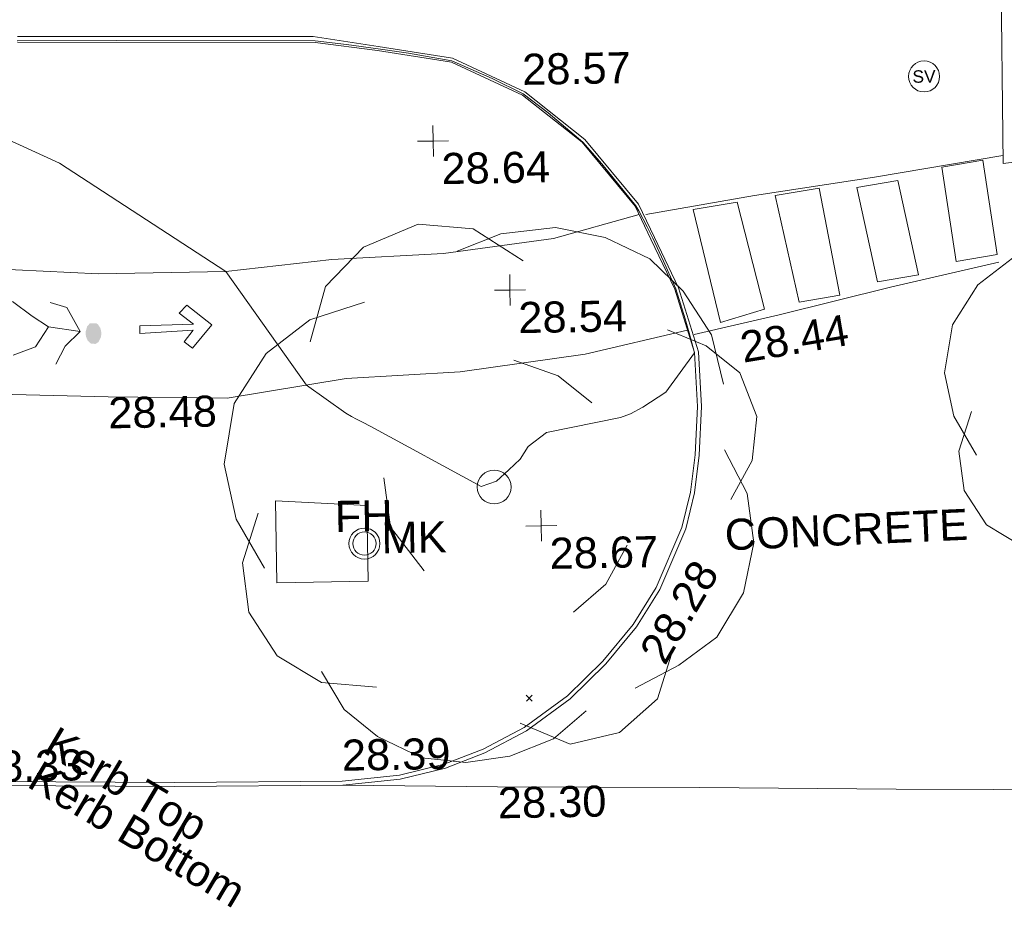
# Model space of a CAD drawing. Header units: millimetres. Extents: x -290717 to 520720, y -103372 to 287762.
# Tile 274 of 375: x -6642 to 5245, y 175143 to 185933. Entities that reach past the tile are written whole.
import ezdxf

# ---------------------------------------------------------------- set-up
doc = ezdxf.new("R2010")
doc.units = ezdxf.units.MM
doc.linetypes.add('IMPORT-UG_ELEC_STREET LIGHTING_QLB2 _2_', pattern=[2700, 1500, -300.0000000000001, 0, -250, 150, -300.0000000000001, 0, -200])
for name, color, linetype, lineweight, true_color in [('00_TOPO_CONCRETE', 9, 'Continuous', 9, 0x808080), ('00_TOPO_FIREHYDRANT', 5, 'Continuous', 9, 0x0000ff), ('00_TOPO_FOOTPATH', 7, 'Continuous', 9, 0xa50000), ('00_TOPO_FURN_MARKER_POST', 7, 'Continuous', 9, 0x666666), ('00_TOPO_KERB_BOTTOM', 1, 'Continuous', 9, 0xff0000), ('00_TOPO_KERB_TOP', 7, 'Continuous', 9, 0xa500a5), ('00_TOPO_LEVEL_SPOT', 7, 'Continuous', 9, 0x666666), ('00_TOPO_ROAD_MARKING_ARROWS', 7, 'Continuous', 9, 0x999999), ('00_TOPO_ROAD_MARKING_WHITE_CONTINUOUS', 7, 'Continuous', 9, 0x999999), ('00_TOPO_SERV_STOP_VALVE', 7, 'Continuous', 9, 0x666666), ('00_TOPO_TREE', 7, 'Continuous', 9, 0x666666), ('00_UAV_KERB_BOTTOM', 1, 'Continuous', 9, 0xff0000), ('00_UAV_KERB_TOP', 7, 'Continuous', 9, 0xa500a5), ('01_DTM_CONTOUR_MNR', 7, 'Continuous', 9, 0xa5a552), ('12333-PUM-2D-U-0001-C01 - Rev2_REVIT IMPORT_dwg', 7, 'Continuous', 9, 0x767676)]:
    doc.layers.add(name, color=color, linetype=linetype, lineweight=lineweight, true_color=true_color)
for name, color, linetype, lineweight in [('00_TOPO_PEDASTRIAN', 7, 'Continuous', 9), ('00_TOPO_ROAD_EDGE', 7, 'Continuous', 9), ('00_TOPO_SURVEY_TEXT', 7, 'Continuous', 9), ('00_UAV_SURFACE', 7, 'Continuous', 9), ('GEN-TEXT', 7, 'Continuous', 9)]:
    doc.layers.add(name, color=color, linetype=linetype, lineweight=lineweight)
doc.styles.add('Swis721 Lt BT', font='swissl.ttf', dxfattribs={"height": 399.9999999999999})
doc.styles.add('Swis721 Lt BT_2', font='swissl.ttf', dxfattribs={"height": 375})

# ---------------------------------------------------------------- blocks, each defined once
blk = doc.blocks.new('12333-PUM-2D-U-0001-C01 - Rev2_REVIT IMPORT_dwg_CONIFEROUS_TREE-2077145-Site Location Plan Existing')
at = {"layer": '00_TOPO_TREE', "color": 254, "true_color": 0xcccccc, "flags": 128}
for points in [[(533902001.1374081, 725737494.0804713), (533902200.3391611, 725738158.0863143), (533902665.1432511, 725738622.8904042), (533903329.1490939, 725738888.4927413), (533903993.1549369, 725738822.092157), (533904590.7601954, 725738423.6886512)], [(533903793.9531841, 725738556.48982), (533904325.1578583, 725738755.6915727), (533904989.1637012, 725738822.092157), (533905586.7689599, 725738689.2909884), (533906117.9736342, 725738423.6886512), (533906516.3771399, 725738025.2851455), (533906848.3800614, 725737494.0804713), (533906981.1812299, 725736896.4752126)], [(533901403.5321497, 725734771.6565155), (533901071.5292282, 725735369.261774), (533900938.7280594, 725736033.2676169), (533901071.5292282, 725736763.674044), (533901469.932734, 725737361.2793026), (533902001.1374081, 725737759.6828083), (533902665.1432511, 725737958.8845613)], [(533906317.1753871, 725737560.4810556), (533906781.9794771, 725737361.2793026), (533907180.3829828, 725737029.2763813), (533907379.5847356, 725736498.0717069), (533907313.1841513, 725735966.8670326), (533907047.5818142, 725735502.0629425)], [(533904457.9590269, 725737228.4781342), (533904989.1637012, 725737029.2763813), (533905387.5672069, 725736697.2734598)], [(533906981.1812299, 725736099.6682011), (533907246.783567, 725735568.463527), (533907313.1841513, 725734970.8582683), (533907180.3829828, 725734373.2530097), (533906848.3800614, 725733842.0483353), (533906383.5759714, 725733510.0454139), (533905852.371297, 725733244.4430766)], [(533903329.1490939, 725734705.255931), (533902930.7455883, 725735236.4606054), (533902864.3450039, 725735834.065864)], [(533902731.5438354, 725733310.843661), (533902067.5379924, 725733377.2442453), (533901536.3333181, 725733709.2471669), (533901204.3303967, 725734240.4518411), (533901137.9298124, 725734838.0570997), (533901337.1315653, 725735435.6623583)], [(533905785.9707127, 725734970.8582683), (533905520.3683756, 725734506.0541782), (533905121.9648697, 725734174.0512568)], [(533906317.1753871, 725733709.2471669), (533906117.9736342, 725733111.6419082), (533905653.1695441, 725732713.2384025), (533905055.5642856, 725732580.4372338), (533904457.9590269, 725732846.0395709)], [(533905254.7660384, 725732978.8407397), (533904856.3625326, 725732646.8378181), (533904325.1578583, 725732447.6360651), (533903793.9531841, 725732381.235481), (533903262.7485098, 725732447.6360651), (533902731.5438354, 725732713.2384025), (533902333.1403296, 725733045.2413238), (533902067.5379924, 725733510.0454139)]]:
    blk.add_lwpolyline(points, dxfattribs=at)
at = {"layer": '00_TOPO_TREE', "color": 254, "true_color": 0xcccccc}
blk.add_circle((533904192.3566897, 725735701.2646954), 204.8388268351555, dxfattribs=at)
blk = doc.blocks.new('12333-PUM-2D-U-0001-C01 - Rev2_REVIT IMPORT_dwg_CONIFEROUS_TREE-2077146-Site Location Plan Existing')
at = {"layer": '00_TOPO_TREE', "color": 254, "true_color": 0xcccccc, "flags": 128}
for points in [[(533910495.6468203, 725738143.7636555), (533910653.7071117, 725738670.631293), (533911022.514458, 725739039.4386395), (533911549.3820958, 725739250.1856945), (533912076.2497333, 725739197.4989307), (533912550.4306071, 725738881.3783481)], [(533911918.189442, 725738986.7518759), (533912339.6835521, 725739144.8121669), (533912866.5511897, 725739197.4989307), (533913340.7320637, 725739092.1254033), (533913762.2261737, 725738881.3783481), (533914078.3467563, 725738565.2577657), (533914341.7805752, 725738143.7636555), (533914447.1541025, 725737669.5827816)], [(533910021.4659466, 725735983.6063412), (533909758.0321277, 725736457.7872151), (533909652.6586002, 725736984.6548527), (533909758.0321277, 725737564.2092541), (533910074.1527103, 725738038.3901279), (533910495.6468203, 725738354.5107105), (533911022.514458, 725738512.5710019)], [(533913920.286465, 725738196.4504193), (533914289.0938113, 725738038.3901279), (533914605.214394, 725737774.9563091), (533914763.2746852, 725737353.4621991), (533914710.5879215, 725736931.968089), (533914499.8408664, 725736563.1607425)], [(533912445.0570797, 725737933.0166005), (533912866.5511897, 725737774.9563091), (533913182.6717722, 725737511.5224903)], [(533914447.1541025, 725737037.3416164), (533914657.9011577, 725736615.8475063), (533914710.5879215, 725736141.6666325), (533914605.214394, 725735667.4857587), (533914341.7805752, 725735245.9916484), (533913972.9732289, 725734982.5578297), (533913551.4791185, 725734771.8107747)], [(533911549.3820958, 725735930.9195775), (533911233.2615131, 725736352.4136875), (533911180.5747493, 725736826.5945613)], [(533911075.2012218, 725734824.4975384), (533910548.3335842, 725734877.1843021), (533910126.839474, 725735140.618121), (533909863.4056552, 725735562.1122311), (533909810.7188914, 725736036.293105), (533909968.7791827, 725736510.4739788)], [(533913498.7923549, 725736141.6666325), (533913288.0452999, 725735772.8592862), (533912971.9247172, 725735509.4254673)], [(533913920.286465, 725735140.618121), (533913762.2261737, 725734666.437247), (533913393.4188274, 725734350.3166645), (533912919.2379534, 725734244.9431369), (533912445.0570797, 725734455.690192)], [(533913077.2982448, 725734561.0637196), (533912761.1776622, 725734297.6299008), (533912339.6835521, 725734139.5696095), (533911918.189442, 725734086.8828456), (533911496.6953319, 725734139.5696095), (533911075.2012218, 725734350.3166645), (533910759.0806391, 725734613.7504833), (533910548.3335842, 725734982.5578297)]]:
    blk.add_lwpolyline(points, dxfattribs=at)
at = {"layer": '00_TOPO_TREE', "color": 254, "true_color": 0xcccccc}
blk.add_circle((533912234.3100246, 725736721.2210339), 162.5331311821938, dxfattribs=at)
blk = doc.blocks.new('12333-PUM-2D-U-0001-C01 - Rev2_REVIT IMPORT_dwg_MSL_MarkerPost_SYM-2077183-Site Location Plan Existing')
at = {"layer": '00_TOPO_FURN_MARKER_POST', "color": 254, "true_color": 0xcccccc}
for radius in [499.9079004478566, 374.9309253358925]:
    blk.add_circle((0, 0), radius, dxfattribs=at)
blk = doc.blocks.new('12333-PUM-2D-U-0001-C01 - Rev2_REVIT IMPORT_dwg_MSL_Sluice_Valve_SYM-2077186-Site Location Plan Existing')
at = {"layer": '00_TOPO_SERV_STOP_VALVE', "color": 254, "true_color": 0xcccccc}
blk.add_circle((0, 0), 500.0000000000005, dxfattribs=at)
at = {"layer": '00_TOPO_SERV_STOP_VALVE', "insert": (0, 198.9876086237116), "char_height": 399.9999999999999, "width": 785.1100955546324, "attachment_point": 2, "line_spacing_factor": 1.005061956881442, "style": 'Swis721 Lt BT'}
blk.add_mtext('SV', dxfattribs=at)
blk = doc.blocks.new('12333-PUM-2D-U-0001-C01 - Rev2_REVIT IMPORT_dwg_MM-2077200-Site Location Plan Existing')
at = {"layer": '00_TOPO_LEVEL_SPOT', "color": 254, "true_color": 0xcccccc, "flags": 128}
for points in [[(500.0000000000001, 0), (0, 0), (0, 500.0000000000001)], [(0, -500.0000000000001), (0, 0), (-500.0000000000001, 0)]]:
    blk.add_lwpolyline(points, dxfattribs=at)
blk = doc.blocks.new('12333-PUM-2D-U-0001-C01 - Rev2_REVIT IMPORT_dwg_PEDESTRIAN CROSS-2077256-Site Location Plan Existing')
at = {"layer": '00_TOPO_PEDASTRIAN', "true_color": 0xe2e2e2}
blk.add_hatch(color=254, dxfattribs=at).paths.add_polyline_path([(533899410.9784469, 725737512.2038409), (533899447.044347, 725737535.4601854), (533899478.2355028, 725737594.9721563), (533899483.5486341, 725737649.4270837), (533899472.1629594, 725737702.4639843), (533899445.979705, 725737744.9134735), (533899424.1950662, 725737763.0692676), (533899345.8255086, 725737761.2108707), (533899314.1833574, 725737728.0881376), (533899292.7653022, 725737660.6460305), (533899295.8685818, 725737605.6994152), (533899315.0535504, 725737556.8899432), (533899347.1885929, 725737522.6539751), (533899351.5607856, 725737519.3513151)])
at = {"layer": '00_TOPO_PEDASTRIAN', "color": 253, "true_color": 0xaaaaaa, "flags": 128}
for points in [[(533898844.6045166, 725737730.2488593), (533898653.0298569, 725737861.2790154), (533898416.456423, 725738042.4585768)], [(533898872.7143692, 725738023.1506006), (533899073.6644313, 725737958.6229063), (533899229.5933809, 725737667.0725901), (533899045.3016812, 725737490.9766155), (533898925.4577629, 725737277.2433699)], [(533899229.5933809, 725737667.0725901), (533898844.6045166, 725737730.2488593), (533898683.7243405, 725737491.4406412), (533898414.2898579, 725737394.6694629)]]:
    blk.add_lwpolyline(points, dxfattribs=at)
blk = doc.blocks.new('12333-PUM-2D-U-0001-C01 - Rev2_REVIT IMPORT_dwg_MGS62954_T2_Galway_ITM_3d_Rev1-2077680-Site Location Plan Existing')
at = {"layer": '00_TOPO_CONCRETE', "color": 254, "true_color": 0xcccccc}
for p, q in [((533901548.4000001, 725735581.8000001), (533902653.3000001, 725735505.6)), ((533901548.4000001, 725735581.8000001), (533901548.4, 725734591.2)), ((533902653.3000001, 725735505.6), (533902653.3000001, 725734591.2000002)), ((533901548.4, 725734591.2), (533902653.3000001, 725734591.2000002))]:
    blk.add_line(p, q, dxfattribs=at)
at = {"layer": '00_TOPO_FOOTPATH', "color": 254, "true_color": 0xcccccc, "flags": 128}
for points in [[(533890510.0000001, 725739070.0000002), (533891690.0000002, 725738820.0000001), (533892840, 725738700.0000002), (533894080.0000001, 725738660), (533895270.0000001, 725738610.0000001), (533897120.0000001, 725738510), (533899460.0000001, 725738360), (533901000, 725738360), (533902280.6879953, 725738483.041298)], [(533902280.6879953, 725738483.041298), (533903630.4348265, 725738529.9840298), (533904962.9152862, 725738686.9333476), (533905999.0487497, 725738959.5641838)], [(533902428.5441528, 725737041.3206732), (533903806.3943974, 725737098.6436415), (533905320.6351054, 725737284.7856615), (533906559.259246, 725737555.6256802)], [(533889936.6034808, 725737480.8417928), (533891690.0000002, 725737350), (533894400.0000001, 725737160.0000001), (533897400.0000001, 725736960.0000001), (533899550.0000001, 725736870), (533900990.0000001, 725736830.0000001), (533902428.5441528, 725737041.3206732)]]:
    blk.add_lwpolyline(points, dxfattribs=at)
at = {"layer": '00_TOPO_KERB_BOTTOM', "color": 254, "true_color": 0xcccccc, "flags": 128}
for points in [[(533902300.9219137, 725732135.4102894), (533902996.1378938, 725732193.5365714), (533903544.6041073, 725732317.946461), (533904025.5185429, 725732495.8314501), (533904530.3993636, 725732750.2246014), (533905063.2153645, 725733126.5432682), (533905503.5279041, 725733543.413378), (533905881.2352515, 725733984.4151524), (533906170.9799874, 725734431.0484846), (533906495.7970494, 725735157.0344042), (533906609.6218429, 725735589.9156296), (533906672.5115983, 725736043.3455817), (533906712.8775826, 725736628.7296227), (533906687.3199626, 725737290.806233), (533906460.4104973, 725738068.549405), (533906180.1639832, 725738680.9694588), (533905994.221639, 725739087.3075026), (533905360.8034147, 725739879.3907825), (533904644.541124, 725740467.442529), (533903780.7305011, 725740887.9137753), (533902885.9559692, 725741043.5032381)], [(533902300.9219137, 725732135.4102894), (533900271.9862022, 725732151.6642703), (533896682.4603428, 725732234.9489316), (533894313.3323736, 725732295.7809399), (533893635.9035357, 725732360.3273277), (533892965.8109141, 725732521.5901898), (533892165.2487284, 725732852.1362549), (533891438.1386088, 725733362.2185993), (533890849.3425626, 725733965.2070165), (533890469.2666491, 725734510.6056697), (533890146.5387645, 725735179.7178327), (533889953.6646827, 725735843.6823587), (533889878.8985542, 725736356.4334917), (533889873.1297768, 725737224.2956051)]]:
    blk.add_lwpolyline(points, dxfattribs=at)
at = {"layer": '00_TOPO_KERB_TOP', "color": 254, "true_color": 0xcccccc, "flags": 128}
for points in [[(533902297.4566751, 725732184.0562842), (533902988.676264, 725732241.8484318), (533903530.6917071, 725732364.7950778), (533904006.0265361, 725732540.6162317), (533904505.2232941, 725732792.1453671), (533905032.2270246, 725733164.3589287), (533905468.149069, 725733577.072295), (533905842.0886756, 725734013.6749482), (533906128.0110399, 725734454.4162028), (533906449.6511974, 725735173.3015472), (533906561.7187954, 725735599.5000722), (533906623.9772925, 725736048.3787042), (533906664.0471674, 725736629.4685904), (533906638.8225534, 725737282.9185948), (533906414.590561, 725738051.4845982), (533906135.8206953, 725738660.6777462), (533905952.3806061, 725739061.5476362), (533905325.9097974, 725739844.9432411), (533904618.0352296, 725740426.1086621), (533903765.5851314, 725740841.0500231), (533902877.601644, 725740995.4586126)], [(533902297.4566751, 725732184.0562842), (533900272.7525929, 725732201.246168), (533896683.6718478, 725732284.5205017), (533894316.3240473, 725732345.3068007), (533893644.0970095, 725732409.3575536), (533892981.1665664, 725732568.8967831), (533892189.2390323, 725732895.8776661), (533891470.393044, 725733400.1625563), (533890887.6825747, 725733996.9187095), (533890512.210737, 725734535.7106388), (533890193.0010985, 725735197.5284171), (533890002.2379804, 725735854.226), (533889928.4609904, 725736360.1935548), (533889922.7150158, 725737224.6252037)]]:
    blk.add_lwpolyline(points, dxfattribs=at)
at = {"layer": '00_TOPO_PEDASTRIAN', "color": 254, "true_color": 0xcccccc}
for p, q in [((533909663.7000001, 725739468.0000001), (533910159.0000001, 725739544.2000002)), ((533910311.4000001, 725738401.2), (533910159.0000001, 725739544.2000002)), ((533909663.7000001, 725739468.0000001), (533909816.1000001, 725738325.0000001)), ((533909130.3000001, 725739315.6), (533908635.0000001, 725739239.4)), ((533909130.3000001, 725739315.6), (533909358.9, 725738172.6000001)), ((533907644.4000001, 725739163.2), (533908177.8000001, 725739239.4)), ((533908406.4000001, 725737944), (533908177.8000001, 725739239.4)), ((533908863.6000001, 725738096.4000002), (533908635.0000001, 725739239.4)), ((533906653.8000001, 725739010.8000002), (533907187.2000002, 725739087)), ((533907492, 725737791.6), (533907187.2000002, 725739087)), ((533907644.4000001, 725739163.2), (533907911.1000001, 725737867.8000002)), ((533906653.8000001, 725739010.8000002), (533906958.6, 725737639.2)), ((533909816.1000001, 725738325.0000001), (533910311.4000001, 725738401.2)), ((533909358.9, 725738172.6000001), (533908863.6000001, 725738096.4000002)), ((533907911.1000001, 725737867.8000002), (533908406.4000001, 725737944)), ((533906958.6, 725737639.2), (533907492, 725737791.6))]:
    blk.add_line(p, q, dxfattribs=at)
at = {"layer": '00_TOPO_ROAD_EDGE', "color": 254, "true_color": 0xcccccc, "flags": 128}
blk.add_lwpolyline([(533902300.9219137, 725732135.4102894), (533904170.0000001, 725732080.0000001), (533906610.0000001, 725732030), (533908980, 725731970.0000001), (533911330.0000001, 725731920), (533913910.0000001, 725731840.0000002), (533916210.6784449, 725731768.2505438), (533919083.5527804, 725731708.9590816), (533921889.8371745, 725731639.9407579), (533925962.7294164, 725731628.1126087), (533929995.2847487, 725731583.2459084), (533934476.9002629, 725731502.6879263), (533940368.5367368, 725731515.4835081), (533946256.8135034, 725731648.4314787), (533948650.0000001, 725731750.0000001), (533952160.0000001, 725731910.0000001), (533955150.0000001, 725732150), (533958480, 725732440.0000002), (533961506.5973676, 725732662.43695), (533964004.4636054, 725732853.9435135)], dxfattribs=at)
at = {"layer": '00_TOPO_ROAD_MARKING_ARROWS', "color": 254, "true_color": 0xcccccc, "flags": 128}
blk.add_lwpolyline([(533899950.0000001, 725737720.0000001), (533899947.9779431, 725737630.3767203), (533900590, 725737660.0000001), (533900480, 725737520), (533900578.7772456, 725737441.9422795), (533900820.0000001, 725737720.0000001), (533900520, 725737960.0000001), (533900426.5761496, 725737866.6471645), (533900599.0151987, 725737729.2066867)], close=True, dxfattribs=at)
at = {"layer": '00_TOPO_ROAD_MARKING_WHITE_CONTINUOUS', "color": 254, "true_color": 0xcccccc, "flags": 128}
for points in [[(533906079.9777436, 725738959.1241572), (533907395.1289459, 725739167.6409602), (533908850, 725739360.5704386), (533910400.5828214, 725739596.3149604)], [(533906637.8813814, 725737501.5264553), (533907670.0000001, 725737720.0000001), (533909020.0000001, 725738030.0000001), (533910330.0000001, 725738310.0000002)]]:
    blk.add_lwpolyline(points, dxfattribs=at)
at = {"layer": '00_UAV_KERB_BOTTOM', "color": 254, "true_color": 0xcccccc, "flags": 128}
blk.add_lwpolyline([(533902885.9559692, 725741043.5032381), (533902103.9999986, 725741177.1426852), (533898532.9999986, 725741242.1426852)], dxfattribs=at)
at = {"layer": '00_UAV_KERB_TOP', "color": 254, "true_color": 0xcccccc, "flags": 128}
blk.add_lwpolyline([(533902877.601644, 725740995.4586126), (533902125.6915315, 725741106.1047765), (533898531.8127461, 725741172.1527004)], dxfattribs=at)
at = {"layer": '00_UAV_SURFACE', "color": 254, "true_color": 0xcccccc, "flags": 128}
blk.add_lwpolyline([(533915469.9999986, 725740051.1426852), (533912912.9999986, 725739761.1426852), (533910501.1480738, 725739509.2872831), (533910403.9999985, 725739499.1426853), (533910419.9999987, 725741975.1426852), (533910487.9999985, 725743491.142685), (533911393.773277, 725743469.012099), (533911633.9999986, 725743463.142685), (533913647.9999987, 725743427.1426852)], dxfattribs=at)
at = {"layer": '01_DTM_CONTOUR_MNR', "color": 254, "true_color": 0xcccccc, "flags": 128}
blk.add_lwpolyline([(533898530.0000001, 725741187.7916667), (533899722.7751867, 725741173.341107), (533902124.0000001, 725741124.0000002), (533902505.1099196, 725741075.4504025), (533902884.1035613, 725741016.4142448), (533903248.8322983, 725740958.4472051), (533903772.8571429, 725740854.2857144), (533904255.8212181, 725740633.3863789), (533904625.0000001, 725740440.0000002), (533904921.5759347, 725740205.8557245), (533905335.3571429, 725739847.1428572), (533905560.2710844, 725739578.3283132), (533905960.0000001, 725739067.5000001), (533905996.6979474, 725739002.9266864), (533906095.3310105, 725738811.7073174), (533906161.6172507, 725738670.8086255), (533906285.2839336, 725738391.6135736), (533906427.1857924, 725738056.874317), (533906534.2424242, 725737691.3636365), (533906577.6452021, 725737523.3522727), (533906640.0000001, 725737280.0000001), (533906286.5882353, 725736811.1325724), (533906002.6869807, 725736634.0730877), (533905853.6140662, 725736557.0390071), (533905730.6988828, 725736513.1197853), (533904836.2450169, 725736349.7526962), (533904611.6865717, 725736184.2804247), (533904512.6766403, 725736030.4084638), (533904373.3735049, 725735905.3766644), (533904221.9021958, 725735769.758483), (533904035.4920269, 725735711.6133778), (533902714.8779715, 725736457.9176065), (533902615.7562047, 725736510.9475181), (533902545.5077575, 725736548.5669959), (533902483.4023846, 725736582.2652758), (533902418.8885206, 725736624.601617), (533901950.0000001, 725736970.0000001), (533901000, 725738360), (533899015.1846104, 725739704.0120912), (533898007.7826111, 725740184.823933)], dxfattribs=at)
at = {"xscale": 0.375, "yscale": 0.375, "zscale": 0.375}
for name, p in [('12333-PUM-2D-U-0001-C01 - Rev2_REVIT IMPORT_dwg_MSL_Sluice_Valve_SYM-2077186-Site Location Plan Existing', (533909467.8935249, 725740567.9089116)), ('12333-PUM-2D-U-0001-C01 - Rev2_REVIT IMPORT_dwg_MM-2077200-Site Location Plan Existing', (533903527.8331872, 725739890.9351469)), ('12333-PUM-2D-U-0001-C01 - Rev2_REVIT IMPORT_dwg_MM-2077200-Site Location Plan Existing', (533904424.7081403, 725738076.0053408)), ('12333-PUM-2D-U-0001-C01 - Rev2_REVIT IMPORT_dwg_MM-2077200-Site Location Plan Existing', (533904752.5104135, 725735223.3777194)), ('12333-PUM-2D-U-0001-C01 - Rev2_REVIT IMPORT_dwg_MSL_MarkerPost_SYM-2077183-Site Location Plan Existing', (533902614.4712248, 725735045.6596398))]:
    blk.add_blockref(name, p, dxfattribs=at)
for name in ['12333-PUM-2D-U-0001-C01 - Rev2_REVIT IMPORT_dwg_CONIFEROUS_TREE-2077146-Site Location Plan Existing', '12333-PUM-2D-U-0001-C01 - Rev2_REVIT IMPORT_dwg_CONIFEROUS_TREE-2077145-Site Location Plan Existing', '12333-PUM-2D-U-0001-C01 - Rev2_REVIT IMPORT_dwg_PEDESTRIAN CROSS-2077256-Site Location Plan Existing']:
    blk.add_blockref(name, (0, 0))
at = {"layer": '00_TOPO_FIREHYDRANT', "color": 251, "true_color": 0x666666, "insert": (533902262.3163725, 725735566.8580256), "char_height": 375, "width": 797.814593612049, "attachment_point": 1, "line_spacing_factor": 1.005061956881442, "style": 'Swis721 Lt BT_2'}
blk.add_mtext('FH', dxfattribs=at)
at = {"layer": '00_TOPO_FOOTPATH', "color": 251, "true_color": 0x666666, "insert": (533899550.0000001, 725736865.2296078), "char_height": 375, "width": 1495.902363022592, "attachment_point": 1, "line_spacing_factor": 1.005061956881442, "style": 'Swis721 Lt BT_2'}
blk.add_mtext('28.48', dxfattribs=at)
at = {"layer": '00_TOPO_FURN_MARKER_POST', "insert": (533902821.5547993, 725735299.0414425), "char_height": 375, "width": 907.0392105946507, "attachment_point": 1, "line_spacing_factor": 1.005061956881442, "style": 'Swis721 Lt BT_2'}
blk.add_mtext('MK', dxfattribs=at)
at = {"layer": '00_TOPO_KERB_BOTTOM', "color": 251, "true_color": 0x666666, "char_height": 375, "attachment_point": 1, "line_spacing_factor": 1.005061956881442, "style": 'Swis721 Lt BT_2'}
for s, insert, width, rotation in [('28.28', (533905896.5298163, 725733694.7209123), 1495.902363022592, 58.55477211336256), ('Kerb Bottom', (533898671.3284296, 725732508.5733937), 3414.456504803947, 328.38)]:
    blk.add_mtext(s, dxfattribs=dict(at, insert=insert, width=width, rotation=rotation))
at = {"layer": '00_TOPO_KERB_TOP', "color": 251, "true_color": 0x666666, "char_height": 375, "width": 1495.902363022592, "attachment_point": 1, "line_spacing_factor": 1.005061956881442, "style": 'Swis721 Lt BT_2'}
for s, insert in [('28.57', (533904618.0000001, 725740924.4925016)), ('28.39', (533902297.5, 725732682.4925017))]:
    blk.add_mtext(s, dxfattribs=dict(at, insert=insert))
at = {"layer": '00_TOPO_KERB_TOP', "color": 251, "true_color": 0x666666, "insert": (533898872.1286017, 725732917.5176978), "char_height": 375, "width": 2493.170605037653, "attachment_point": 1, "rotation": 328.38, "line_spacing_factor": 1.005061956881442, "style": 'Swis721 Lt BT_2'}
blk.add_mtext('Kerb Top', dxfattribs=at)
at = {"layer": '00_TOPO_LEVEL_SPOT', "char_height": 375, "width": 1495.902363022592, "attachment_point": 1, "line_spacing_factor": 1.005061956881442, "style": 'Swis721 Lt BT_2'}
for s, insert in [('28.64', (533903622.8808528, 725739743.5102245)), ('28.54', (533904519.7808527, 725737928.6102244)), ('28.67', (533904847.5808527, 725735076.0102246)), ('28.33', (533897865.0808529, 725732622.6102245))]:
    blk.add_mtext(s, dxfattribs=dict(at, insert=insert))
at = {"layer": '00_TOPO_ROAD_EDGE', "color": 251, "true_color": 0x666666, "insert": (533904170.0000001, 725732075.2296079), "char_height": 375, "width": 1495.902363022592, "attachment_point": 1, "line_spacing_factor": 1.005061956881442, "style": 'Swis721 Lt BT_2'}
blk.add_mtext('28.30', dxfattribs=at)
at = {"layer": '00_TOPO_ROAD_MARKING_WHITE_CONTINUOUS', "color": 251, "true_color": 0x666666, "insert": (533907170.4731042, 725737519.0170527), "char_height": 375, "width": 1495.902363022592, "attachment_point": 1, "rotation": 8.572521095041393, "line_spacing_factor": 1.005061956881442, "style": 'Swis721 Lt BT_2'}
blk.add_mtext('28.44', dxfattribs=at)
at = {"layer": '00_TOPO_SURVEY_TEXT', "color": 251, "true_color": 0x666666, "insert": (533906960.7506287, 725735261.8915246), "char_height": 375, "width": 3286.236302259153, "attachment_point": 1, "rotation": 1.5265881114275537, "line_spacing_factor": 1.005061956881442, "style": 'Swis721 Lt BT_2'}
blk.add_mtext('CONCRETE', dxfattribs=at)
blk = doc.blocks.new('12333-PUM-2D-U-0001-C01 - Rev2_REVIT IMPORT_dwg-1620468-Site Location Plan Existing')
at = {"layer": 'GEN-TEXT', "color": 253, "true_color": 0xaaaaaa}
for p, q in [((263456.994813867, 117255.2884822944), (263527.7054919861, 117325.9991604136)), ((263527.7054919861, 117255.2884822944), (263456.994813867, 117325.9991604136))]:
    blk.add_line(p, q, dxfattribs=at)
blk.add_blockref('12333-PUM-2D-U-0001-C01 - Rev2_REVIT IMPORT_dwg_MGS62954_T2_Galway_ITM_3d_Rev1-2077680-Site Location Plan Existing', (-533641079.6498471, -725615854.3561786))

msp = doc.modelspace()

# ---------------------------------------------------------------- block references
at = {"layer": '12333-PUM-2D-U-0001-C01 - Rev2_REVIT IMPORT_dwg', "color": 254, "linetype": 'IMPORT-UG_ELEC_STREET LIGHTING_QLB2 _2_', "true_color": 0xffd4d4, "rotation": 0.9999999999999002}
msp.add_blockref('12333-PUM-2D-U-0001-C01 - Rev2_REVIT IMPORT_dwg-1620468-Site Location Plan Existing', (-261895.0770586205, 55869.5817132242), dxfattribs=at)

doc.saveas('drawing.dxf')
